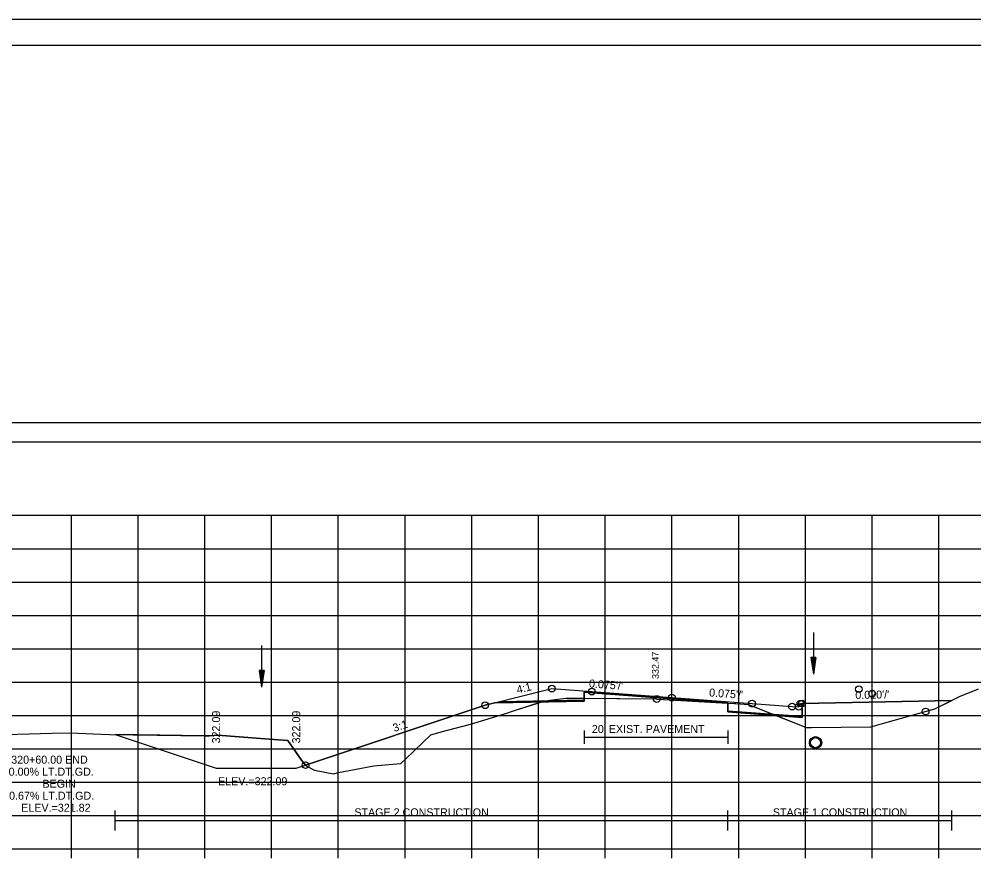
# Model space of a CAD drawing. Extents: x 1376273 to 1384221, y 378927 to 384592.
# Drawn here: x 1381260.5 to 1381403.6, y 382972.1 to 383098.6 of the extents above; entities that cross this region are included whole.
import ezdxf

# ---------------------------------------------------------------- set-up
doc = ezdxf.new("R2010")
doc.units = 0
for name, color, linetype in [('Default', 7, 'Continuous'), ('R_Alt Surface', 7, 'Continuous'), ('R_Axis', 7, 'Continuous'), ('R_Axis Annot', 7, 'Continuous'), ('R_Border', 7, 'Continuous'), ('R_Border Notes', 7, 'Continuous'), ('R_Contours', 7, 'Continuous'), ('R_Dimension', 7, 'Continuous'), ('R_Exist Surface', 7, 'Continuous'), ('R_Fin Surface', 7, 'Continuous'), ('R_Grid', 7, 'Continuous'), ('R_No Plot', 7, 'Continuous'), ('R_Water', 7, 'Continuous'), ('R_Xsect Elev', 7, 'Continuous'), ('R_Xsect Slope', 7, 'Continuous'), ('T_Detection Zones', 7, 'Continuous')]:
    doc.layers.add(name, color=color, linetype=linetype)

msp = doc.modelspace()

# ---------------------------------------------------------------- linework, layer by layer
at = {"layer": 'Default'}
msp.add_lwpolyline([(1381274.92, 382991.34), (1381290.04, 382986.3), (1381302.04, 382986.3), (1381330.35, 382995.74)], dxfattribs=at)
at = {"layer": 'R_Alt Surface'}
for points in [[(1381332.53, 382996.29), (1381345.21, 382996.54), (1381345.2, 382997.71), (1381358.35, 382996.72), (1381366.73, 382996.09), (1381366.73, 382994.93), (1381377.85, 382994.09), (1381377.85, 382996.02)], [(1381345.2, 382991.98), (1381345.2, 382989.98)], [(1381366.73, 382991.98), (1381366.73, 382989.98)], [(1381345.2, 382990.98), (1381366.73, 382990.98)]]:
    msp.add_lwpolyline(points, dxfattribs=at)
at = {"layer": 'R_Axis'}
for p, q in [((1381208.35, 382974.21), (1381508.35, 382974.21)), ((1381268.35, 382972.81), (1381268.35, 382974.21)), ((1381278.35, 382972.81), (1381278.35, 382974.21)), ((1381288.35, 382972.81), (1381288.35, 382974.21)), ((1381298.35, 382972.81), (1381298.35, 382974.21)), ((1381308.35, 382972.81), (1381308.35, 382974.21)), ((1381318.35, 382972.81), (1381318.35, 382974.21)), ((1381328.35, 382972.81), (1381328.35, 382974.21)), ((1381338.35, 382972.81), (1381338.35, 382974.21)), ((1381348.35, 382972.81), (1381348.35, 382974.21)), ((1381358.35, 382972.81), (1381358.35, 382974.21)), ((1381368.35, 382972.81), (1381368.35, 382974.21)), ((1381378.35, 382972.81), (1381378.35, 382974.21)), ((1381388.35, 382972.81), (1381388.35, 382974.21)), ((1381398.35, 382972.81), (1381398.35, 382974.21))]:
    msp.add_line(p, q, dxfattribs=at)
at = {"layer": 'R_Axis Annot'}
msp.add_lwpolyline([(1381207.46, 383035.24), (1381509.26, 383035.24), (1381509.26, 383038.05), (1381207.46, 383038.05)], close=True, dxfattribs=at)
at = {"layer": 'R_Border'}
for p, q in [((1381200.35, 383094.67), (1381516.53, 383094.67)), ((1381352.87, 383094.41), (1381352.87, 383094.41)), ((1381352.87, 383094.41), (1381352.87, 383094.41))]:
    msp.add_line(p, q, dxfattribs=at)
at = {"layer": 'R_Contours'}
for points in [[(1381366.73, 382996.07), (1381367.73, 382996.02), (1381367.93, 382996), (1381369.81, 382995.86), (1381369.99, 382995.81), (1381370.84, 382995.45), (1381373.93, 382994.22), (1381366.73, 382994.76)], [(1381373.93, 382994.22), (1381377.37, 382992.85), (1381378.46, 382992.39), (1381379.26, 382992.39), (1381388.15, 382992.51), (1381390.27, 382993.12), (1381397.75, 382995.19), (1381400.27, 382996.47), (1381377.85, 382996.02), (1381377.85, 382993.92)]]:
    msp.add_lwpolyline(points, close=True, dxfattribs=at)
at = {"layer": 'R_Dimension'}
for p, q in [((1381274.92, 382977), (1381274.92, 382980)), ((1381366.73, 382977), (1381366.73, 382980)), ((1381400.27, 382977), (1381400.27, 382980)), ((1381274.92, 382978.5), (1381400.27, 382978.5))]:
    msp.add_line(p, q, dxfattribs=at)
at = {"layer": 'R_Exist Surface'}
for points in [[(1381288.31, 382991.15), (1381289.03, 382991.18), (1381290.31, 382991.25), (1381297.34, 382990.7), (1381300.79, 382990.48), (1381302.85, 382987.54), (1381303.56, 382986.65), (1381304.78, 382986.02), (1381307.61, 382985.45), (1381308.37, 382985.69), (1381313.7, 382986.65), (1381314.17, 382986.7), (1381317.74, 382987.03), (1381318.49, 382987.72), (1381322.2, 382991.33), (1381323.75, 382991.77), (1381328.14, 382992.92), (1381333.62, 382994.58), (1381334.47, 382994.85), (1381334.92, 382994.99), (1381339.18, 382996.38), (1381340.04, 382996.5), (1381342.47, 382996.8), (1381342.91, 382996.8), (1381344.2, 382996.81), (1381355.93, 382996.69), (1381356.07, 382996.68), (1381356.19, 382996.68), (1381367.73, 382996.02), (1381367.93, 382996), (1381369.81, 382995.86), (1381369.99, 382995.81), (1381370.84, 382995.45), (1381377.37, 382992.85), (1381378.46, 382992.39), (1381379.26, 382992.39), (1381388.15, 382992.51), (1381390.27, 382993.12), (1381397.75, 382995.19), (1381401.45, 382997.08), (1381404.3, 382998.22)], [(1381255.12, 382991.26), (1381265.43, 382991.55), (1381268.26, 382991.63), (1381271.64, 382991.46), (1381274.07, 382991.35), (1381288.31, 382991.15)]]:
    msp.add_lwpolyline(points, dxfattribs=at)
at = {"layer": 'R_Fin Surface'}
msp.add_lwpolyline([(1381303.46, 382986.78), (1381330.35, 382995.74), (1381332.97, 382996.4), (1381340.35, 382998.24), (1381346.35, 382997.79), (1381358.35, 382996.89), (1381370.35, 382995.99), (1381376.35, 382995.54), (1381377.35, 382995.52), (1381377.6, 382996.02), (1381377.85, 382996.02), (1381400.27, 382996.47)], dxfattribs=at)
at = {"layer": 'R_Grid'}
for p, q in [((1381208.35, 383024.21), (1381508.35, 383024.21)), ((1381268.35, 382974.21), (1381268.35, 383024.21)), ((1381278.35, 382974.21), (1381278.35, 383024.21)), ((1381288.35, 382974.21), (1381288.35, 383024.21)), ((1381298.35, 382974.21), (1381298.35, 383024.21)), ((1381308.35, 382974.21), (1381308.35, 383024.21)), ((1381318.35, 382974.21), (1381318.35, 383024.21)), ((1381328.35, 382974.21), (1381328.35, 383024.21)), ((1381338.35, 382974.21), (1381338.35, 383024.21)), ((1381348.35, 382974.21), (1381348.35, 383024.21)), ((1381358.35, 382974.21), (1381358.35, 383024.21)), ((1381368.35, 382974.21), (1381368.35, 383024.21)), ((1381378.35, 382974.21), (1381378.35, 383024.21)), ((1381388.35, 382974.21), (1381388.35, 383024.21)), ((1381398.35, 382974.21), (1381398.35, 383024.21)), ((1381208.35, 383019.21), (1381508.35, 383019.21)), ((1381208.35, 383014.21), (1381508.35, 383014.21)), ((1381208.35, 383009.21), (1381508.35, 383009.21)), ((1381208.35, 383004.21), (1381508.35, 383004.21)), ((1381208.35, 382999.21), (1381508.35, 382999.21)), ((1381208.35, 382994.21), (1381508.35, 382994.21)), ((1381208.35, 382989.21), (1381508.35, 382989.21)), ((1381208.35, 382984.21), (1381508.35, 382984.21)), ((1381208.35, 382979.21), (1381508.35, 382979.21)), ((1381208.35, 382974.21), (1381508.35, 382974.21))]:
    msp.add_line(p, q, dxfattribs=at)
at = {"layer": 'R_No Plot'}
msp.add_line((1381187.95, 383098.57), (1381521.28, 383098.57), dxfattribs=at)
for points in [[(1381187.94, 383098.57), (1381521.28, 383098.57), (1381521.28, 382885.23), (1381187.94, 382885.23)], [(1381434.27, 383094.67), (1381434.27, 383084.79), (1381470, 383084.79), (1381470, 383081.87), (1381493.2, 383081.87), (1381493.2, 383057.54), (1381516.53, 383057.54), (1381516.53, 382889.21), (1381200.35, 382889.21), (1381200.35, 383094.67)]]:
    msp.add_lwpolyline(points, close=True, dxfattribs=at)
msp.add_lwpolyline([(1381331.81, 382996.1), (1381345.21, 382996.37), (1381345.2, 382997.71), (1381358.35, 382996.72), (1381366.73, 382996.09), (1381366.73, 382994.76), (1381377.85, 382993.92), (1381377.85, 382996.02)], dxfattribs=at)
for centre in [(1381340.35, 382998.24), (1381346.35, 382997.79), (1381386.35, 382998.15), (1381388.36, 382997.48), (1381330.35, 382995.74), (1381356.07, 382996.68), (1381358.35, 382996.89), (1381370.35, 382995.99), (1381376.35, 382995.54), (1381377.35, 382995.52), (1381377.6, 382996.02), (1381377.85, 382996.02), (1381396.37, 382994.81), (1381303.46, 382986.78)]:
    msp.add_circle(centre, 0.5, dxfattribs=at)
at = {"layer": 'R_Water'}
for p, q in [((1381379.54, 383006.66), (1381379.54, 383000.41)), ((1381296.87, 383004.71), (1381296.87, 382998.46)), ((1381379.16, 383002.91), (1381379.54, 383000.41)), ((1381379.91, 383002.91), (1381379.16, 383002.91)), ((1381379.23, 383002.91), (1381379.54, 383000.83)), ((1381379.29, 383002.91), (1381379.54, 383001.26)), ((1381379.35, 383002.91), (1381379.54, 383001.67)), ((1381379.42, 383002.91), (1381379.54, 383002.1)), ((1381379.48, 383002.91), (1381379.54, 383002.52)), ((1381379.91, 383002.91), (1381379.54, 383000.41)), ((1381379.66, 383002.91), (1381379.54, 383002.1)), ((1381379.79, 383002.91), (1381379.54, 383001.26)), ((1381379.85, 383002.91), (1381379.54, 383000.83)), ((1381379.72, 383002.91), (1381379.54, 383001.67)), ((1381379.6, 383002.91), (1381379.54, 383002.52)), ((1381296.49, 383000.96), (1381296.87, 382998.46)), ((1381297.24, 383000.96), (1381296.49, 383000.96)), ((1381296.56, 383000.96), (1381296.87, 382998.88)), ((1381296.62, 383000.96), (1381296.87, 382999.31)), ((1381296.68, 383000.96), (1381296.87, 382999.72)), ((1381296.75, 383000.96), (1381296.87, 383000.15)), ((1381296.81, 383000.96), (1381296.87, 383000.56)), ((1381297.24, 383000.96), (1381296.87, 382998.46)), ((1381296.99, 383000.96), (1381296.87, 383000.15)), ((1381297.12, 383000.96), (1381296.87, 382999.31)), ((1381297.18, 383000.96), (1381296.87, 382998.88)), ((1381297.05, 383000.96), (1381296.87, 382999.72)), ((1381296.93, 383000.96), (1381296.87, 383000.56))]:
    msp.add_line(p, q, dxfattribs=at)
for radius in [0.917, 0.75]:
    msp.add_circle((1381379.87, 382990.14), radius, dxfattribs=at)
at = {"layer": 'T_Detection Zones'}
for p, q in [((1381288.31, 382991.15), (1381274.92, 382991.34)), ((1381303.46, 382986.78), (1381302.85, 382987.54))]:
    msp.add_line(p, q, dxfattribs=at)
for points in [[(1381345.21, 382996.8), (1381355.93, 382996.69), (1381356.07, 382996.68), (1381356.19, 382996.68), (1381366.73, 382996.07), (1381366.73, 382996.09), (1381358.35, 382996.72), (1381345.2, 382997.71)], [(1381303.46, 382986.78), (1381303.56, 382986.65), (1381304.78, 382986.02), (1381307.61, 382985.45), (1381308.37, 382985.69), (1381313.7, 382986.65), (1381314.17, 382986.7), (1381317.74, 382987.03), (1381318.49, 382987.72), (1381322.2, 382991.33), (1381323.75, 382991.77), (1381328.14, 382992.92), (1381333.62, 382994.58), (1381334.47, 382994.85), (1381334.92, 382994.99), (1381338.75, 382996.24), (1381331.81, 382996.1), (1381330.35, 382995.74)], [(1381338.75, 382996.24), (1381339.18, 382996.38), (1381340.04, 382996.5), (1381342.47, 382996.8), (1381342.91, 382996.8), (1381344.2, 382996.81), (1381345.21, 382996.8), (1381345.21, 382996.37)]]:
    msp.add_lwpolyline(points, close=True, dxfattribs=at)
for points in [[(1381274.92, 382991.34), (1381290.04, 382986.3), (1381302.04, 382986.3), (1381303.46, 382986.78)], [(1381302.85, 382987.54), (1381300.79, 382990.48), (1381297.34, 382990.7), (1381290.31, 382991.25), (1381289.03, 382991.18), (1381288.31, 382991.15)]]:
    msp.add_lwpolyline(points, dxfattribs=at)

# ---------------------------------------------------------------- texts
at = {"layer": 'R_Alt Surface'}
msp.add_text("20' EXIST. PAVEMENT", height=1.2, dxfattribs=at).set_placement((1381346.35, 382991.59))
at = {"layer": 'R_Border Notes'}
msp.add_text('ELEV.=322.09', height=1.2, dxfattribs=at).set_placement((1381290.33, 382983.76))
at = {"layer": 'R_Dimension'}
for s, p in [('STAGE 2 CONSTRUCTION', (1381310.76, 382979.1)), ('STAGE 1 CONSTRUCTION', (1381373.47, 382979.1))]:
    msp.add_text(s, height=1.2, dxfattribs=at).set_placement(p)
at = {"layer": 'R_Xsect Elev'}
for s, height, rotation, p in [('332.47', 1, 90, (1381356.37, 382999.68)), ("0.020'/'", 1.2, 1.1458, (1381385.84, 382996.68)), ('322.09', 1.2, 90, (1381290.64, 382990.03)), ('322.09', 1.2, 90, (1381302.64, 382990.03)), ('320+60.00 END', 1.2, 360, (1381259.34, 382986.99)), ('0.00% LT.DT.GD.', 1.2, 360, (1381258.96, 382985.19)), ('BEGIN', 1.2, 360, (1381264.02, 382983.39)), ('0.67% LT.DT.GD.', 1.2, 360, (1381259.02, 382981.59)), ('ELEV.=321.82', 1.2, 360, (1381260.84, 382979.79))]:
    msp.add_text(s, height=height, rotation=rotation, dxfattribs=at).set_placement(p)
at = {"layer": 'R_Xsect Slope'}
for s, rotation, p in [('4:1', 14.0362, (1381335.23, 382997.47)), ("0.075'/'", 355.719, (1381345.89, 382998.43)), ("0.075'/'", 355.719, (1381363.89, 382997.08)), ('3:1', 18.4349, (1381316.75, 382991.73))]:
    msp.add_text(s, height=1.2, rotation=rotation, dxfattribs=at).set_placement(p)

doc.saveas('drawing.dxf')
